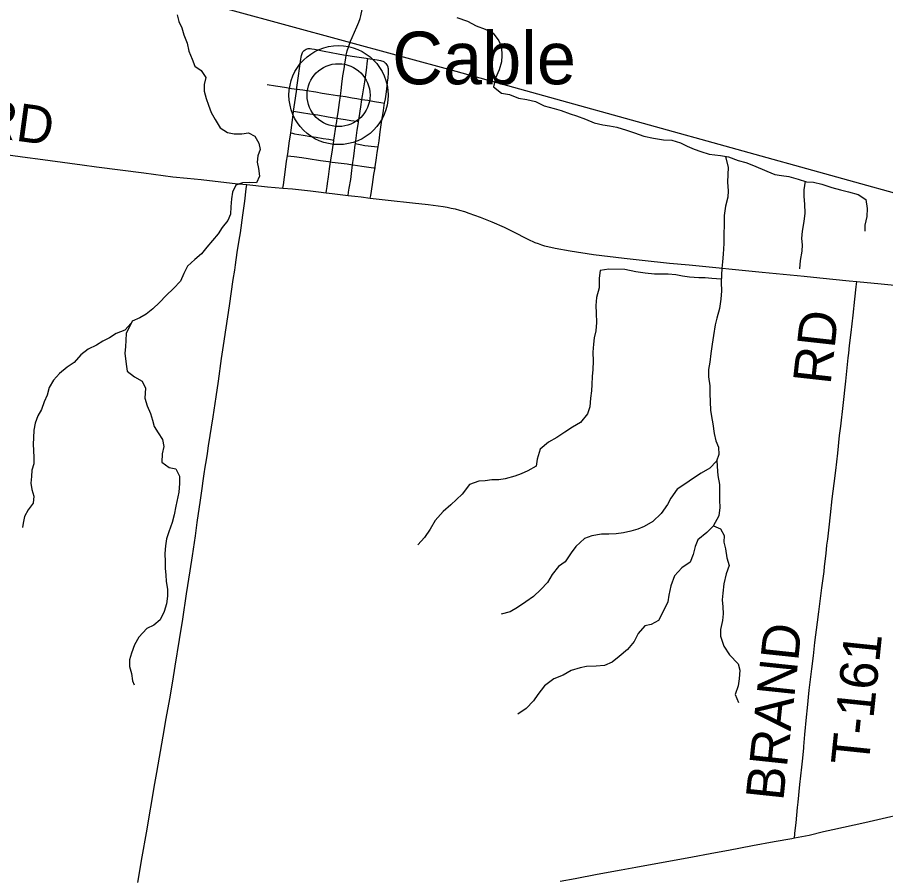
# Model space of a CAD drawing. Extents: x 0 to 1101, y 0 to 440.
# Drawn here: x 847.022 to 848.325, y 370.612 to 371.906 of the extents above; entities that cross this region are included whole.
import ezdxf

# ---------------------------------------------------------------- set-up
doc = ezdxf.new("R2010")
doc.units = 0
for name, color, linetype in [('GM_X_County_Road', 7, 'Continuous'), ('GM_X_County_Road_Text', 7, 'Continuous'), ('GM_X_Minor_River', 7, 'Continuous'), ('GM_X_Rail_Line', 7, 'Continuous'), ('GM_X_Township_Road', 7, 'Continuous'), ('GM_X_Township_Road_Text', 7, 'Continuous'), ('GM_X_Unincorporated', 7, 'Continuous'), ('GM_X_Unincorporated_Location', 7, 'Continuous'), ('GM_X_Unincorporated_Text', 7, 'Continuous')]:
    doc.layers.add(name, color=color, linetype=linetype)

msp = doc.modelspace()

# ---------------------------------------------------------------- linework, layer by layer
at = {"layer": 'GM_X_County_Road'}
for points in [[(846.8817, 371.7156), (846.9107, 371.7118), (846.9421, 371.7077), (846.9649, 371.7048), (846.9932, 371.7013), (847.0295, 371.6963), (847.0603, 371.6922), (847.101, 371.6869), (847.1194, 371.6845), (847.141, 371.6816), (847.1761, 371.677), (847.2118, 371.6726), (847.2555, 371.6666), (847.2771, 371.6644), (847.2981, 371.6622), (847.3192, 371.6601), (847.3488, 371.6566), (847.3665, 371.6547)], [(847.2028, 370.6067), (847.2095, 370.6452), (847.2158, 370.6813), (847.2286, 370.7554), (847.2315, 370.772), (847.2411, 370.8264), (847.2456, 370.8527), (847.2511, 370.8826), (847.2555, 370.909), (847.2591, 370.9317), (847.2654, 370.9715), (847.2702, 371.0022), (847.2761, 371.0403), (847.2813, 371.0747), (847.2848, 371.0974), (847.2894, 371.1274), (847.292, 371.1472), (847.2967, 371.1809), (847.2992, 371.1982), (847.301, 371.2099), (847.3026, 371.2206), (847.3041, 371.2302), (847.3058, 371.2412), (847.3073, 371.2509), (847.3091, 371.2625), (847.3158, 371.3061), (847.3204, 371.3362), (847.3239, 371.3595), (847.3287, 371.3936), (847.3316, 371.4132), (847.3356, 371.4396), (847.3404, 371.4728), (847.3462, 371.512), (847.3483, 371.5261), (847.3494, 371.5341), (847.3522, 371.553), (847.3552, 371.5714), (847.3568, 371.5824), (847.3607, 371.6088), (847.3634, 371.6298), (847.3657, 371.6485), (847.3665, 371.6547)], [(847.3665, 371.6547), (847.3976, 371.6516), (847.4207, 371.6495)], [(847.4207, 371.6495), (847.4353, 371.6482), (847.4619, 371.6455), (847.4739, 371.644), (847.4858, 371.6426)], [(847.4858, 371.6426), (847.4947, 371.6415), (847.5027, 371.6406), (847.5185, 371.6386)], [(847.5185, 371.6386), (847.5284, 371.6374), (847.5382, 371.6362), (847.5519, 371.6345)], [(847.5519, 371.6345), (847.5789, 371.6312), (847.6153, 371.6271), (847.6388, 371.6246), (847.661, 371.6218), (847.6672, 371.6207), (847.6733, 371.6195), (847.6791, 371.6182), (847.6859, 371.6162), (847.6933, 371.6141), (847.6996, 371.612), (847.7166, 371.6059), (847.7345, 371.5987), (847.7527, 371.5906), (847.7656, 371.5843), (847.7883, 371.5728), (847.799, 371.568), (847.8039, 371.5661), (847.8089, 371.5644), (847.8135, 371.563), (847.8184, 371.5616), (847.8292, 371.5592), (847.8518, 371.5552), (847.8868, 371.5499), (847.933, 371.5441), (847.9602, 371.5412), (848.001, 371.5369), (848.0307, 371.5341), (848.1401, 371.5232), (848.1716, 371.5202), (848.2032, 371.5172), (848.2267, 371.5148), (848.2705, 371.5101), (848.2823, 371.509)], [(848.2823, 371.509), (848.3188, 371.5055), (848.3831, 371.4992), (848.4059, 371.4968), (848.4535, 371.492), (848.5457, 371.4831), (848.5694, 371.481)], [(848.1888, 370.6736), (848.2107, 370.6779), (848.2324, 370.683), (848.2464, 370.6863), (848.2942, 370.697), (848.3335, 370.7059), (848.356, 370.7109), (848.3693, 370.7138), (848.3796, 370.716), (848.393, 370.7187), (848.4064, 370.7212), (848.4192, 370.7237), (848.4345, 370.7266), (848.4497, 370.7295), (848.4649, 370.7324), (848.5015, 370.7394), (848.5113, 370.7412), (848.5503, 370.7486), (848.5613, 370.7509), (848.5774, 370.7538)], [(847.8369, 370.6086), (847.8595, 370.6129), (847.8925, 370.619), (847.9285, 370.6257), (847.9505, 370.6296), (847.9859, 370.6362), (848.0275, 370.6438), (848.0703, 370.6517), (848.0898, 370.6554), (848.1258, 370.6623), (848.1582, 370.6681), (848.1845, 370.6727), (848.1888, 370.6736)]]:
    msp.add_lwpolyline(points, dxfattribs=at)
at = {"layer": 'GM_X_Minor_River'}
for points in [[(847.262, 371.9097), (847.2645, 371.8998), (847.269, 371.8902), (847.272, 371.8796), (847.2768, 371.8673), (847.2794, 371.8551), (847.2842, 371.8433), (847.2883, 371.8326), (847.2981, 371.826), (847.3049, 371.8157), (847.3025, 371.8051), (847.3024, 371.7948), (847.3054, 371.7841), (847.3091, 371.7742), (847.3128, 371.7631), (847.3188, 371.7524), (847.3263, 371.7401), (847.3373, 371.7328), (847.3475, 371.7312), (847.3589, 371.7311), (847.3689, 371.7325), (847.3783, 371.7275), (847.3843, 371.7171), (847.3865, 371.7076), (847.383, 371.6981), (847.3818, 371.6886), (847.384, 371.6791), (847.3854, 371.6676), (847.3811, 371.6574), (847.3712, 371.6579), (847.3602, 371.6576), (847.3499, 371.6539), (847.3448, 371.6433), (847.3436, 371.6334), (847.3427, 371.6212), (847.3422, 371.6105), (847.338, 371.6007), (847.3295, 371.5905), (847.3233, 371.5806), (847.3064, 371.561), (847.2983, 371.5508), (847.2883, 371.5421), (847.2772, 371.5323), (847.2718, 371.5213), (847.2671, 371.5099), (847.2563, 371.4986), (847.2452, 371.488), (847.2356, 371.4775), (847.2252, 371.468), (847.2156, 371.4601), (847.2057, 371.4545), (847.1942, 371.4496), (847.1853, 371.4311), (847.1844, 371.4109), (847.1831, 371.4014), (847.1853, 371.385), (847.1867, 371.3743), (847.198, 371.3658), (847.2094, 371.3596), (847.2146, 371.3489), (847.2134, 371.334), (847.2167, 371.3226), (847.2219, 371.3111), (847.2249, 371.3012), (847.2275, 371.2916), (847.2335, 371.282), (847.2398, 371.2717), (847.242, 371.2614), (847.2393, 371.2504), (847.2388, 371.2378), (847.2501, 371.2297), (847.26, 371.2281), (847.2656, 371.217), (847.2655, 371.2059), (847.2646, 371.193), (847.2599, 371.1717), (847.2575, 371.1587), (847.2543, 371.1473), (847.2493, 371.1333), (847.2457, 371.1226), (847.2445, 371.112), (847.2436, 371.1005), (847.2439, 371.0883), (847.2438, 371.0784), (847.2449, 371.0685), (847.2452, 371.0586), (847.2473, 371.0472), (847.2476, 371.0365), (847.246, 371.0251), (847.2425, 371.0137), (847.2363, 371.0011), (847.2267, 370.9932), (847.2164, 370.988), (847.2044, 370.9751), (847.1979, 370.9638), (847.1932, 370.9512), (847.1904, 370.941), (847.1903, 370.9311), (847.1933, 370.9204)], [(847.6819, 371.9055), (847.6978, 371.9), (847.711, 371.893), (847.7241, 371.8882), (847.7361, 371.882), (847.745, 371.8708), (847.7486, 371.8613), (847.7492, 371.8488), (847.7487, 371.839), (847.7451, 371.8273), (847.7399, 371.8145), (847.7367, 371.8017), (847.7487, 371.792), (847.7607, 371.7899), (847.7742, 371.7844), (847.7867, 371.7823), (847.7999, 371.7794), (847.813, 371.7728), (847.8277, 371.7691), (847.8383, 371.7659), (847.8518, 371.7612), (847.8616, 371.758), (847.8747, 371.7528), (847.8879, 371.7473), (847.9011, 371.7444), (847.9109, 371.7431), (847.9222, 371.7411), (847.9365, 371.7363), (847.9485, 371.7327), (847.9625, 371.7275), (847.9768, 371.7243), (847.9919, 371.7221), (848.0043, 371.7215), (848.0175, 371.7175), (848.0273, 371.7125), (848.0378, 371.7077), (848.0483, 371.7045), (848.0607, 371.7002), (848.0777, 371.6984), (848.0894, 371.6963), (848.1041, 371.6907), (848.1154, 371.6879), (848.127, 371.6835), (848.1473, 371.6749), (848.159, 371.6701), (848.1692, 371.6685), (848.1801, 371.6671), (848.194, 371.6627), (848.2065, 371.6591), (848.217, 371.6582), (848.2295, 371.6553), (848.2445, 371.6502), (848.2577, 371.6469), (848.2698, 371.6441), (848.2841, 371.6397), (848.2957, 371.6323), (848.2977, 371.619), (848.2971, 371.6069), (848.2943, 371.594), (848.2941, 371.5846)], [(848.0851, 371.697), (848.0892, 371.6804), (848.0886, 371.6701), (848.088, 371.6584), (848.089, 371.6455), (848.0888, 371.6357), (848.0852, 371.6225), (848.0831, 371.6081), (848.0824, 371.5664), (848.0814, 371.5505), (848.0804, 371.5388), (848.0795, 371.5286), (848.079, 371.5191), (848.0784, 371.5077), (848.079, 371.4952), (848.078, 371.4827), (848.0759, 371.4687), (848.0719, 371.454), (848.0694, 371.4442), (848.0673, 371.4283), (848.0652, 371.4151), (848.0631, 371.4011), (848.0614, 371.3882), (848.0597, 371.3772), (848.0595, 371.3659), (848.0615, 371.3526), (848.0617, 371.3412), (848.0623, 371.3287), (848.0628, 371.3161), (848.0642, 371.3063), (848.0659, 371.2956), (848.0679, 371.2808), (848.0708, 371.2701), (848.0744, 371.2606), (848.075, 371.2492), (848.0718, 371.2394), (848.0618, 371.2289), (848.0488, 371.2212), (848.0355, 371.2131), (848.0255, 371.206), (848.0125, 371.1975), (848.0028, 371.184), (847.9978, 371.1742), (847.9885, 371.1607), (847.9762, 371.1488), (847.9628, 371.1414), (847.9533, 371.1374), (847.943, 371.1342), (847.932, 371.1317), (847.921, 371.1303), (847.9097, 371.1298), (847.8991, 371.1299), (847.8843, 371.1275), (847.8736, 371.1231), (847.8606, 371.1112), (847.8536, 371.1015), (847.8443, 371.0884), (847.8344, 371.0813), (847.8247, 371.0693), (847.8177, 371.0573), (847.8077, 371.0465), (847.7969, 371.036), (847.7851, 371.0282), (847.7728, 371.0197), (847.7618, 371.0131), (847.7485, 371.0095)], [(848.2045, 371.6597), (848.2029, 371.6471), (848.2027, 371.6368), (848.2036, 371.6251), (848.2042, 371.6118), (848.2025, 371.5993), (848.2003, 371.585), (848.1994, 371.574), (848.2, 371.5645), (848.1995, 371.555), (848.1973, 371.5407), (848.1964, 371.5282)], [(848.0787, 371.5127), (848.0645, 371.5136), (848.0547, 371.5146), (848.0449, 371.5147), (848.0309, 371.5157), (848.0203, 371.5174), (848.0105, 371.5194), (847.9992, 371.52), (847.9784, 371.5203), (847.9644, 371.5217), (847.9505, 371.5238), (847.9342, 371.5271), (847.9097, 371.5275), (847.8968, 371.5255), (847.8954, 371.5141), (847.8952, 371.4997), (847.8916, 371.485), (847.8902, 371.4733), (847.8908, 371.4615), (847.8913, 371.4475), (847.8904, 371.435), (847.8879, 371.4248), (847.887, 371.4149), (847.8861, 371.4032), (847.8862, 371.3895), (847.8857, 371.377), (847.8851, 371.3664), (847.8845, 371.3547), (847.884, 371.3452), (847.8823, 371.3339), (847.8814, 371.321), (847.8778, 371.3104), (847.8674, 371.2977), (847.8555, 371.2907), (847.844, 371.2829), (847.8318, 371.2751), (847.8192, 371.2681), (847.8069, 371.2573), (847.8022, 371.2423), (847.8009, 371.2317), (847.7883, 371.2247), (847.7784, 371.2203), (847.7688, 371.217), (847.7544, 371.2127), (847.7449, 371.2113), (847.7343, 371.2115), (847.7245, 371.2101), (847.7146, 371.2092), (847.7009, 371.2045), (847.6897, 371.1898), (847.6729, 371.1738)], [(847.1929, 371.4468), (847.1831, 371.436), (847.1705, 371.4312), (847.1601, 371.4244), (847.1505, 371.4196), (847.1406, 371.4136), (847.1284, 371.4076), (847.1172, 371.3989), (847.1072, 371.3876), (847.0969, 371.3804), (847.0854, 371.371), (847.0762, 371.3608), (847.07, 371.3498), (847.0668, 371.3384), (847.0622, 371.3286), (847.0583, 371.3172), (847.0528, 371.3073), (847.0486, 371.2967), (847.0465, 371.2857), (847.0461, 371.2742), (847.0456, 371.2647), (847.0463, 371.2552), (847.0466, 371.2449), (847.0465, 371.2354), (847.0437, 371.2259), (847.0433, 371.2163), (847.0424, 371.2064), (847.0435, 371.1969), (847.0468, 371.1866), (847.0459, 371.1763), (847.0382, 371.1661), (847.0328, 371.1562), (847.0308, 371.1463), (847.0296, 371.1399)], [(848.0722, 371.2407), (848.0724, 371.2314), (848.0737, 371.2181), (848.0762, 371.2044), (848.076, 371.195), (848.0762, 371.1809), (848.0767, 371.1699), (848.075, 371.1574), (848.0668, 371.1416), (848.0572, 371.1323), (848.0434, 371.1211), (848.0395, 371.1114), (848.0366, 371.0993), (848.0319, 371.0876), (848.0197, 371.0791), (848.0085, 371.0671), (848.003, 371.052), (848.0001, 371.0384), (847.9984, 371.0282), (847.9922, 371.0146), (847.9847, 371.0003), (847.9737, 370.9941), (847.9638, 370.9923), (847.9542, 370.9807), (847.9479, 370.9687), (847.9379, 370.9567), (847.9256, 370.9459), (847.9149, 370.9374), (847.9035, 370.9326), (847.8909, 370.9313), (847.8762, 370.9308), (847.8667, 370.9291), (847.8534, 370.9251), (847.8416, 370.9181), (847.8275, 370.9126), (847.8133, 370.9022), (847.8036, 370.8891), (847.7971, 370.8794), (847.7859, 370.8678), (847.7733, 370.8593)], [(847.6729, 371.1738), (847.6614, 371.1637), (847.6491, 371.1502), (847.6417, 371.1374), (847.6331, 371.125), (847.6231, 371.1137)], [(848.0672, 371.1424), (848.0777, 371.138), (848.0832, 371.1277), (848.0827, 371.1175), (848.0852, 371.1076), (848.0869, 371.0943), (848.0908, 371.0825), (848.0861, 371.0704), (848.0828, 371.0553), (848.0811, 371.0413), (848.0802, 371.031), (848.0811, 371.0208), (848.0817, 371.0102), (848.0804, 371.0003), (848.0776, 370.9867), (848.0778, 370.9765), (848.0828, 370.9616), (848.0913, 370.9485), (848.104, 370.9351), (848.1065, 370.9255), (848.1055, 370.9127), (848.1042, 370.9021), (848.0998, 370.8889), (848.1045, 370.877)], [(847.1933, 370.9204), (847.1951, 370.9097), (847.1973, 370.9035)]]:
    msp.add_lwpolyline(points, dxfattribs=at)
at = {"layer": 'GM_X_Rail_Line'}
msp.add_lwpolyline([(846.8234, 372.0596), (847.2573, 371.9407), (847.6801, 371.8252), (848.3834, 371.6298), (848.4916, 371.6028), (848.5504, 371.5906), (848.5946, 371.5837), (848.6353, 371.5818), (849.1682, 371.5851), (849.9247, 371.6029), (850.0666, 371.6057), (850.2337, 371.6116), (850.331, 371.6183), (850.4435, 371.6276), (850.7459, 371.6566), (850.9258, 371.6712)], dxfattribs=at)
at = {"layer": 'GM_X_Township_Road'}
for points in [[(847.522, 371.8701), (847.5244, 371.8757), (847.5317, 371.8915), (847.5347, 371.8989), (847.5365, 371.9042), (847.5376, 371.9083), (847.5411, 371.9249), (847.5479, 371.9584), (847.5544, 371.9913), (847.5698, 372.0649), (847.5833, 372.1299), (847.5912, 372.167), (847.5961, 372.1901), (847.6014, 372.2131), (847.6061, 372.2324), (847.6095, 372.2468), (847.6119, 372.2584), (847.6162, 372.2778), (847.6172, 372.2824)], [(847.5157, 371.849), (847.5162, 371.8512), (847.5172, 371.8556), (847.5189, 371.8613), (847.522, 371.8701)], [(847.4414, 371.7979), (847.4418, 371.8006), (847.4438, 371.8147), (847.4462, 371.8326), (847.4475, 371.843), (847.4481, 371.8463), (847.4485, 371.8486), (847.449, 371.8501), (847.4495, 371.8516), (847.4501, 371.853), (847.4508, 371.8542), (847.4514, 371.855)], [(847.4514, 371.855), (847.4526, 371.8562), (847.4541, 371.8573), (847.4557, 371.8581), (847.4573, 371.8586), (847.4584, 371.8589), (847.46, 371.859), (847.4618, 371.859), (847.4643, 371.8587), (847.4679, 371.8581), (847.4825, 371.8552), (847.5038, 371.8509), (847.5117, 371.8496), (847.5157, 371.849)], [(847.5069, 371.7881), (847.508, 371.7959), (847.5092, 371.8055), (847.5107, 371.8179), (847.5124, 371.8286), (847.5135, 371.8361), (847.515, 371.8447), (847.5157, 371.849)], [(847.5157, 371.849), (847.5246, 371.8477), (847.5455, 371.8444), (847.548, 371.8441)], [(847.5393, 371.7827), (847.5401, 371.7881), (847.5434, 371.8089), (847.546, 371.8268), (847.5476, 371.8406), (847.548, 371.8441)], [(847.548, 371.8441), (847.5623, 371.8421), (847.5646, 371.8418), (847.567, 371.8413), (847.5687, 371.8408), (847.5706, 371.84), (847.5726, 371.8389), (847.5742, 371.8376), (847.5755, 371.8364)], [(847.5734, 371.7771), (847.5745, 371.7834), (847.5757, 371.7907), (847.5766, 371.7978), (847.5779, 371.8084), (847.5786, 371.8152), (847.5793, 371.822), (847.5794, 371.825), (847.5793, 371.8273), (847.5792, 371.8287), (847.5789, 371.8302), (847.5786, 371.8313), (847.5781, 371.8325), (847.5775, 371.8337), (847.5767, 371.8349), (847.5755, 371.8364)], [(847.397, 371.8053), (847.4096, 371.803), (847.4167, 371.8019), (847.4262, 371.8003), (847.4336, 371.7991), (847.4414, 371.7979)], [(847.4367, 371.7649), (847.4394, 371.7846), (847.4414, 371.7979)], [(847.4414, 371.7979), (847.4505, 371.7968), (847.4567, 371.796), (847.47, 371.7939), (847.4794, 371.7921), (847.4898, 371.7904), (847.5028, 371.7887), (847.5069, 371.7881)], [(847.5023, 371.7543), (847.5035, 371.7628), (847.5056, 371.7781), (847.5069, 371.7881)], [(847.5069, 371.7881), (847.5145, 371.7869), (847.5247, 371.7852), (847.5316, 371.784), (847.5393, 371.7827), (847.5479, 371.7813), (847.5581, 371.7796), (847.5676, 371.7781), (847.5734, 371.7771)], [(847.5343, 371.7495), (847.5352, 371.7549), (847.5377, 371.7715), (847.5393, 371.7827)], [(847.5636, 371.7113), (847.565, 371.7207), (847.5669, 371.7342), (847.5694, 371.7517), (847.571, 371.7627), (847.5716, 371.7662), (847.5728, 371.7738), (847.5734, 371.7771)], [(847.4324, 371.7323), (847.433, 371.7366), (847.436, 371.7594), (847.4367, 371.7649)], [(847.4367, 371.7649), (847.4396, 371.7645), (847.4485, 371.7632), (847.4613, 371.7612), (847.473, 371.7594), (847.4887, 371.7565), (847.4975, 371.755), (847.5023, 371.7543)], [(847.4973, 371.7217), (847.4983, 371.728), (847.4998, 371.7378), (847.5008, 371.7445), (847.5016, 371.7493), (847.5023, 371.7543)], [(847.5023, 371.7543), (847.5078, 371.7535), (847.5144, 371.7526), (847.5225, 371.7512), (847.532, 371.7498), (847.5343, 371.7495)], [(847.5295, 371.7163), (847.5322, 371.7365), (847.5341, 371.7481), (847.5343, 371.7495)], [(847.4274, 371.6979), (847.4285, 371.7046), (847.4303, 371.7169), (847.4324, 371.7323)], [(847.4324, 371.7323), (847.4349, 371.7318), (847.4381, 371.7312), (847.4511, 371.7291), (847.4625, 371.7272), (847.4704, 371.7258), (847.4809, 371.7241), (847.4897, 371.7228), (847.4947, 371.7221), (847.4973, 371.7217)], [(847.4923, 371.6888), (847.4931, 371.6944), (847.495, 371.7071), (847.4971, 371.7207), (847.4973, 371.7217)], [(847.5253, 371.6845), (847.5258, 371.6878), (847.5266, 371.694), (847.5277, 371.7014), (847.5292, 371.7143), (847.5295, 371.7163)], [(847.5295, 371.7163), (847.5315, 371.7158), (847.5365, 371.7148), (847.5434, 371.7135), (847.5484, 371.7128), (847.5533, 371.7122), (847.558, 371.7117), (847.5636, 371.7113)], [(847.559, 371.6798), (847.5592, 371.6814), (847.5612, 371.6951), (847.5624, 371.7028), (847.5636, 371.7113)], [(847.4207, 371.6495), (847.4213, 371.6542), (847.4229, 371.6659), (847.4244, 371.6776), (847.4261, 371.6899), (847.4274, 371.6979)], [(847.4274, 371.6979), (847.4376, 371.6969), (847.4489, 371.6955), (847.4587, 371.6939), (847.4773, 371.6908), (847.4893, 371.6892), (847.4923, 371.6888)], [(847.4858, 371.6426), (847.4863, 371.646), (847.487, 371.6517), (847.4877, 371.6565), (847.489, 371.6663), (847.4907, 371.6785), (847.4923, 371.6888)], [(847.4923, 371.6888), (847.4948, 371.6885), (847.5034, 371.6875), (847.5169, 371.6857), (847.5253, 371.6845)], [(847.5185, 371.6386), (847.5193, 371.6435), (847.5202, 371.6495), (847.521, 371.6543), (847.5215, 371.6572), (847.5225, 371.6626), (847.5236, 371.6714), (847.5253, 371.6845)], [(847.5253, 371.6845), (847.5261, 371.6844), (847.539, 371.6825), (847.5532, 371.6806), (847.557, 371.6801), (847.559, 371.6798)], [(847.5519, 371.6345), (847.5525, 371.6382), (847.5551, 371.6549), (847.5574, 371.6699), (847.559, 371.6798)], [(848.2027, 370.8109), (848.2044, 370.8287), (848.2067, 370.8547), (848.208, 370.8689), (848.2109, 370.8954), (848.2146, 370.9275), (848.2171, 370.9472), (848.2193, 370.9669), (848.223, 370.9977), (848.225, 371.013), (848.2296, 371.0492), (848.233, 371.0737), (848.2339, 371.0811), (848.2361, 371.1008), (848.2374, 371.1131), (848.2385, 371.1224), (848.2405, 371.1403), (848.2428, 371.1587), (848.2454, 371.1828), (848.248, 371.2057), (848.2505, 371.2254), (848.2535, 371.2513), (848.2564, 371.2778), (848.258, 371.292), (848.2616, 371.3229), (848.2656, 371.3593), (848.2673, 371.3747), (848.2694, 371.3944), (848.2701, 371.4018), (848.2714, 371.4129), (848.2736, 371.4326), (848.2765, 371.4585), (848.2791, 371.4826), (848.2813, 371.501), (848.2823, 371.509)], [(848.1888, 370.6736), (848.1893, 370.6792), (848.1894, 370.6805), (848.1911, 370.6965), (848.1933, 370.7194), (848.1941, 370.7274), (848.1968, 370.754), (848.1997, 370.7799), (848.201, 370.7935), (848.2025, 370.8089), (848.2027, 370.8109)]]:
    msp.add_lwpolyline(points, dxfattribs=at)
at = {"layer": 'GM_X_Unincorporated'}
for radius in [0.0744, 0.0472]:
    msp.add_circle((847.5042, 371.7891), radius, dxfattribs=at)
at = {"layer": 'GM_X_Unincorporated_Location'}
msp.add_line((847.5042, 371.7891), (847.5042, 371.7891), dxfattribs=at)

# ---------------------------------------------------------------- texts
at = {"layer": 'GM_X_County_Road_Text'}
msp.add_text('RD', height=0.05682, rotation=352.2115, dxfattribs=at).set_placement((846.9639, 371.7283))
at = {"layer": 'GM_X_Township_Road_Text'}
for s, rotation, p in [('RD', 83.6606, (848.2427, 371.3533)), ('BRAND', 83.9391, (848.1718, 370.7283)), ('T-161', 84.0805, (848.2997, 370.7808))]:
    msp.add_text(s, height=0.05682, rotation=rotation, dxfattribs=at).set_placement(p)
at = {"layer": 'GM_X_Unincorporated_Text'}
msp.add_text('Cable', height=0.07898, rotation=0, dxfattribs=at).set_placement((847.5847, 371.8054))

doc.saveas('drawing.dxf')
